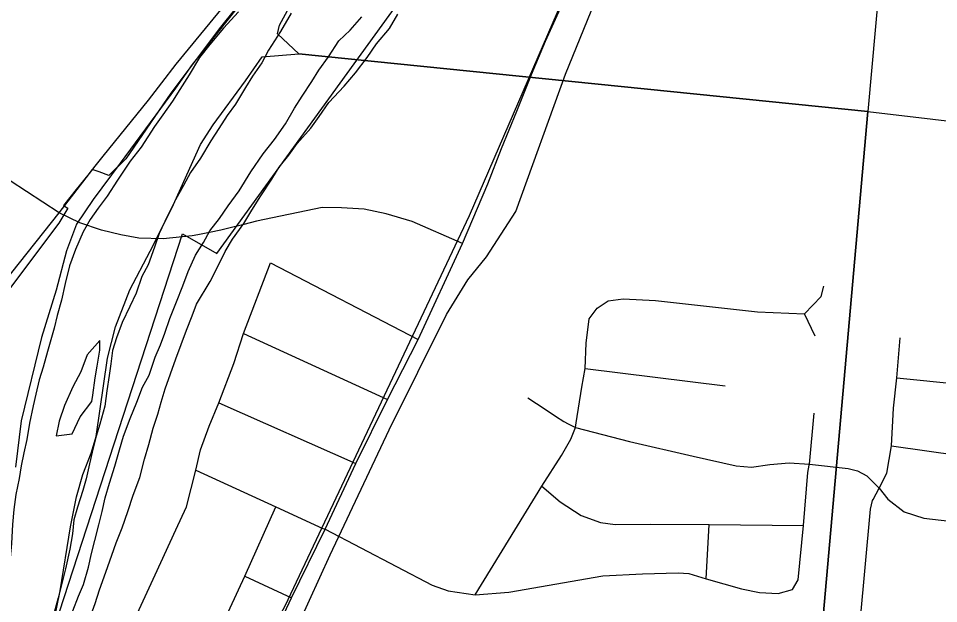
# Model space of a CAD drawing. Extents: x -7.3 to 34, y 0 to 22.
# Drawn here: x 5.995 to 6.77, y 18.585 to 19.077 of the extents above; entities that cross this region are included whole.
import ezdxf

# ---------------------------------------------------------------- set-up
doc = ezdxf.new("R2010")
doc.units = 0
for name, color, linetype in [('GM_X_City_Street', 7, 'Continuous'), ('GM_X_Corporation', 7, 'Continuous'), ('GM_X_Major_River', 7, 'Continuous'), ('GM_X_Rail_Line', 7, 'Continuous'), ('GM_X_State_Route', 7, 'Continuous'), ('GM_X_Township_Road', 7, 'Continuous')]:
    doc.layers.add(name, color=color, linetype=linetype)

msp = doc.modelspace()

# ---------------------------------------------------------------- linework, layer by layer
at = {"layer": 'GM_X_City_Street'}
for p, q in [((6.20748, 18.87128), (6.33159, 18.8069)), ((6.66565, 18.80987), (6.65682, 18.82844)), ((6.18466, 18.8119), (6.30573, 18.75644)), ((6.47207, 18.78249), (6.59, 18.76798)), ((6.73444, 18.77471), (6.92933, 18.75562)), ((6.16397, 18.75377), (6.27934, 18.70259)), ((6.73011, 18.71756), (6.90601, 18.69257)), ((6.57389, 18.60569), (6.57667, 18.65144)), ((6.18586, 18.60802), (6.2251, 18.58971))]:
    msp.add_line(p, q, dxfattribs=at)
for points in [[(6.09365, 18.5727), (6.11036, 18.60923), (6.12765, 18.64683), (6.13659, 18.66623), (6.14462, 18.69716), (6.14846, 18.71418), (6.15577, 18.73397), (6.16397, 18.75377), (6.17646, 18.78676), (6.18466, 18.8119), (6.20748, 18.87128)], [(6.46466, 18.73692), (6.46948, 18.76678), (6.47207, 18.78249), (6.47306, 18.80377), (6.47564, 18.82446), (6.48241, 18.83341), (6.49156, 18.83957), (6.50428, 18.84116), (6.53133, 18.83977), (6.61724, 18.83022), (6.65682, 18.82844), (6.67074, 18.84315), (6.67293, 18.8517)], [(6.71446, 18.67257), (6.71956, 18.68187), (6.72613, 18.69459), (6.73011, 18.71756), (6.7318, 18.74928), (6.73444, 18.77471), (6.73737, 18.80835)], [(6.42394, 18.75784), (6.43865, 18.74848), (6.4472, 18.74252), (6.45437, 18.73795), (6.45788, 18.73617)], [(6.66075, 18.70137), (6.6609, 18.70225), (6.66478, 18.7451)], [(6.37959, 18.59237), (6.43585, 18.68372), (6.45218, 18.70951), (6.46014, 18.72323), (6.46404, 18.73306), (6.46466, 18.73692)], [(6.45788, 18.73617), (6.46404, 18.73306), (6.50965, 18.72124), (6.56315, 18.70891), (6.59915, 18.70076), (6.61207, 18.69956), (6.62759, 18.70195), (6.64379, 18.70334), (6.6609, 18.70225), (6.69348, 18.69845), (6.70137, 18.69668), (6.70912, 18.69221), (6.71956, 18.68187), (6.72702, 18.67281), (6.74055, 18.66218), (6.75725, 18.65681), (6.88864, 18.64156)], [(6.65145, 18.6049), (6.65582, 18.65064), (6.65971, 18.69519), (6.66075, 18.70137)], [(6.14462, 18.69716), (6.21194, 18.66623), (6.25154, 18.64819)], [(6.43585, 18.68372), (6.45104, 18.67056), (6.46879, 18.65906), (6.485, 18.65323), (6.49752, 18.65144), (6.52696, 18.65164), (6.57667, 18.65144), (6.65582, 18.65064)], [(6.63733, 18.22028), (6.64429, 18.22445), (6.65234, 18.23301), (6.65841, 18.24126), (6.66259, 18.25329), (6.66468, 18.26453), (6.67167, 18.33522), (6.67523, 18.36719), (6.68138, 18.43675), (6.68297, 18.45982), (6.68476, 18.4809), (6.68655, 18.49343), (6.69312, 18.50397), (6.69769, 18.51272), (6.70366, 18.5694), (6.71231, 18.66446), (6.714, 18.67172), (6.71446, 18.67257)], [(6.15584, 18.54328), (6.18586, 18.60802), (6.21194, 18.66623)], [(6.25154, 18.64819), (6.25334, 18.64737), (6.34336, 18.60056), (6.35691, 18.59573), (6.37959, 18.59237), (6.40783, 18.59456), (6.48715, 18.60815), (6.52059, 18.61007), (6.55042, 18.61087), (6.55957, 18.61027), (6.57389, 18.60569), (6.60372, 18.59734), (6.61903, 18.59416), (6.63475, 18.59356), (6.64668, 18.59675), (6.65145, 18.6049)]]:
    msp.add_lwpolyline(points, dxfattribs=at)
at = {"layer": 'GM_X_Corporation'}
for points in [[(6.769, 19.65163), (6.71004, 18.99873), (6.23114, 19.04699), (6.21331, 19.06401), (6.21496, 19.07117), (6.22873, 19.09665)], [(5.99939, 18.48424), (6.1334, 18.89581), (6.16227, 18.87917), (6.36036, 19.15267), (6.43461, 19.19081), (6.58518, 19.37982), (6.61358, 19.34939), (6.77058, 19.58294)], [(6.19766, 19.10977), (6.16542, 19.06949), (6.12359, 19.01396), (6.0856, 18.95898), (6.0713, 18.94497), (6.06312, 18.94779), (6.05733, 18.94988), (6.05376, 18.94522), (6.0439, 18.93299), (6.03309, 18.91959), (6.03691, 18.9173), (6.02942, 18.90489), (5.91997, 18.75973)], [(6.17928, 19.0859), (6.14158, 19.03818), (6.12755, 19.01839), (6.08083, 18.95532), (6.05825, 18.92471), (6.04419, 18.90379), (6.03579, 18.88161), (6.02717, 18.84846), (6.01463, 18.80856), (5.99769, 18.73846), (5.99275, 18.69955)], [(6.02498, 18.56974), (6.03042, 18.59577), (6.03908, 18.64938), (6.04413, 18.67465), (6.04943, 18.69348), (6.05661, 18.71152), (6.06068, 18.72545), (6.07034, 18.79116), (6.07692, 18.81753), (6.08891, 18.84873), (6.10623, 18.88134), (6.12438, 18.91733), (6.14856, 18.971), (6.15912, 18.98745), (6.18637, 19.0244), (6.20042, 19.04457), (6.23114, 19.04699), (6.71004, 18.99873), (6.6194, 17.97528)]]:
    msp.add_lwpolyline(points, dxfattribs=at)
msp.add_lwpolyline([(7.75893, 18.875), (7.67368, 17.87494), (6.6194, 17.97528), (6.71004, 18.99873)], close=True, dxfattribs=at)
at = {"layer": 'GM_X_Major_River'}
for points in [[(6.18046, 19.08233), (6.16797, 19.06859), (6.15623, 19.05484), (6.14761, 19.04404), (6.13889, 19.02944), (6.13098, 19.01711), (6.12504, 19.00738), (6.11678, 18.99581), (6.1097, 18.98612), (6.09862, 18.96854), (6.08922, 18.957), (6.07856, 18.94094), (6.06987, 18.92748), (6.0624, 18.91741), (6.0557, 18.90771), (6.04975, 18.8976), (6.04329, 18.88257), (6.03839, 18.86902), (6.03458, 18.85392), (6.03157, 18.83994), (6.02782, 18.82712)], [(6.2248, 19.08122), (6.21568, 19.06587), (6.20579, 19.05017), (6.2002, 19.03967), (6.19233, 19.02848), (6.18639, 19.01875), (6.17806, 19.00491), (6.17099, 18.99521), (6.16388, 18.98437), (6.15716, 18.97391), (6.14844, 18.95931), (6.14016, 18.94736), (6.13419, 18.9365), (6.12743, 18.92451), (6.12063, 18.91101), (6.1138, 18.89599), (6.10971, 18.88469), (6.10439, 18.86963), (6.09921, 18.85989), (6.09429, 18.84595), (6.08907, 18.83469), (6.08265, 18.82118), (6.07777, 18.80838), (6.07446, 18.79783), (6.07302, 18.78647), (6.07163, 18.77663), (6.06978, 18.76376), (6.06793, 18.75089), (6.06374, 18.7358), (6.06082, 18.72562), (6.05788, 18.71467), (6.05447, 18.69994), (6.0523, 18.68974), (6.0494, 18.67994)], [(6.11874, 18.76557), (6.12324, 18.77799), (6.12774, 18.79079), (6.13223, 18.80284), (6.13671, 18.81488), (6.14158, 18.82691), (6.14524, 18.8367), (6.15674, 18.85578), (6.16393, 18.87003), (6.16915, 18.88092), (6.17549, 18.8914), (6.18493, 18.90445), (6.19167, 18.91568), (6.19918, 18.92765), (6.20865, 18.94184), (6.21461, 18.95195), (6.22283, 18.962), (6.22991, 18.9717), (6.24124, 18.98471), (6.24832, 18.9944), (6.2566, 19.00635), (6.26947, 19.02008), (6.27886, 19.03124), (6.28867, 19.04391), (6.29656, 19.05548), (6.30751, 19.0685), (6.31465, 19.08048)], [(6.04107, 18.57871), (6.04595, 18.59112), (6.04999, 18.6009), (6.05417, 18.61561), (6.05674, 18.62694), (6.05968, 18.63789), (6.06305, 18.6511), (6.06562, 18.66243), (6.06819, 18.67376), (6.07193, 18.68621), (6.07648, 18.70053), (6.08024, 18.71411), (6.08358, 18.7258), (6.08927, 18.74048), (6.09494, 18.75439), (6.09982, 18.7668), (6.10539, 18.77692), (6.11033, 18.79199), (6.11477, 18.80252), (6.11844, 18.8123), (6.12256, 18.82473), (6.12823, 18.83864), (6.13351, 18.85219), (6.138, 18.86423), (6.14442, 18.87774), (6.15115, 18.88859), (6.15633, 18.89834), (6.16456, 18.90877), (6.17166, 18.91922), (6.18109, 18.9319), (6.19099, 18.94798), (6.20124, 18.96292), (6.21066, 18.97522), (6.2201, 18.98828), (6.22765, 19.00138), (6.23398, 19.01148), (6.24226, 19.0238), (6.24821, 19.03353), (6.25608, 19.04473), (6.26477, 19.05818), (6.27448, 19.06705), (6.28426, 19.0782)], [(6.02782, 18.82712), (6.02527, 18.81654), (6.01983, 18.79693), (6.01607, 18.78373), (6.01276, 18.77317), (6.00979, 18.76109), (6.00764, 18.75127), (6.00461, 18.73653), (6.00235, 18.72291), (5.99978, 18.71158), (5.9976, 18.70062), (5.99581, 18.69002), (5.99319, 18.67679), (5.99134, 18.66392), (5.99025, 18.65141), (5.98946, 18.63548), (5.98839, 18.62335), (5.98813, 18.61348), (5.98702, 18.60021), (5.98557, 18.58809), (5.98283, 18.5703)], [(6.06368, 18.80608), (6.05313, 18.79419), (6.04782, 18.77989), (6.04105, 18.76714), (6.03419, 18.75136), (6.02967, 18.73818), (6.02708, 18.72609), (6.0404, 18.72765), (6.04722, 18.74191), (6.05704, 18.75496)], [(6.06385, 18.7981), (6.06368, 18.80608)], [(6.05704, 18.75496), (6.05793, 18.76026), (6.05982, 18.77465), (6.0616, 18.78448), (6.06385, 18.7981)], [(6.05451, 18.57039), (6.05982, 18.58508), (6.06353, 18.59638), (6.06885, 18.61144), (6.07377, 18.62576), (6.07745, 18.63592), (6.08271, 18.6487), (6.08723, 18.66227), (6.09177, 18.67621), (6.09746, 18.69088), (6.10128, 18.70636), (6.10501, 18.7188), (6.10878, 18.73239), (6.1125, 18.74407), (6.11541, 18.75425), (6.11874, 18.76557)], [(6.0494, 18.67994), (6.04486, 18.66599), (6.04193, 18.65543), (6.04087, 18.64368), (6.03864, 18.63082), (6.03479, 18.6142), (6.03222, 18.60287), (6.02884, 18.58966), (6.02549, 18.57758)]]:
    msp.add_lwpolyline(points, dxfattribs=at)
at = {"layer": 'GM_X_Rail_Line'}
for points in [[(5.86797, 17.82074), (5.95555, 17.97549), (6.08542, 18.19238), (6.10492, 18.22068), (6.19066, 18.52974), (6.2198, 18.58306), (6.37494, 18.91122), (6.50682, 19.2158), (6.63202, 19.40065), (6.69473, 19.49419), (6.79703, 19.64123), (6.94893, 19.86408), (6.97314, 19.90133), (7.00068, 19.98662)], [(6.23157, 18.56872), (6.25767, 18.62602), (6.30717, 18.73097), (6.35546, 18.82795), (6.3734, 18.85699), (6.38927, 18.87642), (6.41374, 18.91463), (6.45578, 19.03), (6.52725, 19.20568), (6.55721, 19.25523), (6.64261, 19.37772), (6.6974, 19.45125), (6.71851, 19.48043), (6.74726, 19.51536), (6.77489, 19.54041), (6.79714, 19.55888), (6.84936, 19.61297), (6.90337, 19.68298), (6.93396, 19.73922)]]:
    msp.add_lwpolyline(points, dxfattribs=at)
at = {"layer": 'GM_X_State_Route'}
msp.add_line((6.15599, 18.89701), (6.14636, 18.89505), dxfattribs=at)
for points in [[(6.02961, 18.91338), (5.98827, 18.94029), (5.96536, 18.9561), (5.91599, 18.99035), (5.84175, 19.04213)], [(6.36891, 18.88755), (6.3266, 18.90605), (6.30484, 18.91265), (6.28612, 18.9164), (6.26722, 18.91764), (6.25081, 18.918), (6.19572, 18.90632), (6.18496, 18.90369)], [(6.14636, 18.89505), (6.14155, 18.89408), (6.11705, 18.8917), (6.09671, 18.8921), (6.0815, 18.89487), (6.0653, 18.89882), (6.04694, 18.90494), (6.02961, 18.91338)], [(6.18496, 18.90369), (6.17127, 18.90035), (6.16562, 18.89897), (6.15599, 18.89701)], [(6.21067, 18.55911), (6.2251, 18.58971), (6.25334, 18.64737), (6.27934, 18.70259), (6.30573, 18.75644), (6.33159, 18.8069), (6.36891, 18.88755)]]:
    msp.add_lwpolyline(points, dxfattribs=at)
at = {"layer": 'GM_X_Township_Road'}
msp.add_line((6.02961, 18.91338), (6.05984, 18.95261), dxfattribs=at)
for points in [[(6.36891, 18.88755), (6.39031, 18.93778), (6.40184, 18.96757), (6.41469, 18.99895), (6.42717, 19.02962), (6.43876, 19.0578), (6.46961, 19.12574), (6.49636, 19.18886), (6.51169, 19.22025), (6.51811, 19.23308), (6.57107, 19.3119), (6.61251, 19.37618), (6.6679, 19.45662), (6.71283, 19.51803), (6.74921, 19.5726), (6.77025, 19.59952)], [(6.11597, 19.02287), (6.12792, 19.03846), (6.17355, 19.09397), (6.2086, 19.13495), (6.24555, 19.17683), (6.27448, 19.20843), (6.34924, 19.28833), (6.41373, 19.35667), (6.44682, 19.39598), (6.46647, 19.41998), (6.47774, 19.43369)], [(6.05984, 18.95261), (6.06649, 18.96123), (6.10461, 19.00805), (6.11597, 19.02287)], [(5.97306, 18.84322), (5.98965, 18.86326), (6.02961, 18.91338)]]:
    msp.add_lwpolyline(points, dxfattribs=at)

doc.saveas('drawing.dxf')
